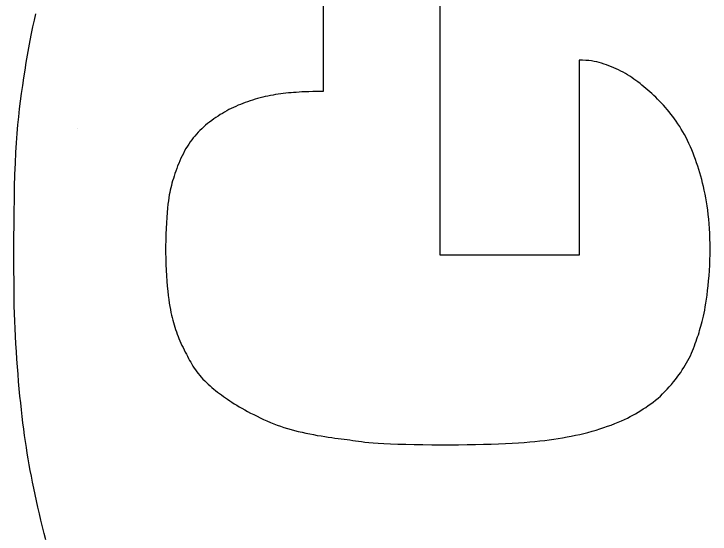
# Model space of a CAD drawing. Extents: x 0 to 39.3, y -3.9 to 22.
# Drawn here: x 32.7249 to 32.9983, y 3.8406 to 4.0449 of the extents above; entities that cross this region are included whole.
import ezdxf

# ---------------------------------------------------------------- set-up
doc = ezdxf.new("R2010")
doc.units = 0
doc.layers.add('SH_Data', color=7, linetype='Continuous')

msp = doc.modelspace()

# ---------------------------------------------------------------- linework, layer by layer
at = {"layer": 'SH_Data'}
for p, q in [((32.84629, 4.16534), (32.84629, 4.01443)), ((32.89223, 3.95012), (32.89223, 4.16177)), ((32.73293, 4.04238), (32.7335, 4.04488)), ((32.73238, 4.03982), (32.73293, 4.04238)), ((32.73183, 4.03718), (32.73238, 4.03982)), ((32.73129, 4.03443), (32.73183, 4.03718)), ((32.73076, 4.0316), (32.73129, 4.03443)), ((32.73025, 4.0287), (32.73076, 4.0316)), ((32.72974, 4.02575), (32.73025, 4.0287)), ((32.72926, 4.02275), (32.72974, 4.02575)), ((32.94822, 4.02668), (32.94684, 4.02669)), ((32.94684, 4.02669), (32.94684, 3.95012)), ((32.94949, 4.02662), (32.94822, 4.02668)), ((32.95066, 4.02653), (32.94949, 4.02662)), ((32.95175, 4.02639), (32.95066, 4.02653)), ((32.95278, 4.02622), (32.95175, 4.02639)), ((32.95377, 4.02601), (32.95278, 4.02622)), ((32.95473, 4.02576), (32.95377, 4.02601)), ((32.95568, 4.02549), (32.95473, 4.02576)), ((32.95663, 4.02519), (32.95568, 4.02549)), ((32.9576, 4.02486), (32.95663, 4.02519)), ((32.95856, 4.02451), (32.9576, 4.02486)), ((32.95952, 4.02414), (32.95856, 4.02451)), ((32.72879, 4.01973), (32.72926, 4.02275)), ((32.96047, 4.02374), (32.95952, 4.02414)), ((32.96141, 4.02332), (32.96047, 4.02374)), ((32.96235, 4.02288), (32.96141, 4.02332)), ((32.96326, 4.02242), (32.96235, 4.02288)), ((32.96415, 4.02194), (32.96326, 4.02242)), ((32.96503, 4.02144), (32.96415, 4.02194)), ((32.96588, 4.02093), (32.96503, 4.02144)), ((32.72834, 4.0167), (32.72879, 4.01973)), ((32.96672, 4.0204), (32.96588, 4.02093)), ((32.96755, 4.01986), (32.96672, 4.0204)), ((32.96836, 4.0193), (32.96755, 4.01986)), ((32.96917, 4.01872), (32.96836, 4.0193)), ((32.96996, 4.01814), (32.96917, 4.01872)), ((32.72791, 4.01368), (32.72834, 4.0167)), ((32.97075, 4.01754), (32.96996, 4.01814)), ((32.97153, 4.01692), (32.97075, 4.01754)), ((32.97231, 4.0163), (32.97153, 4.01692)), ((32.97308, 4.01565), (32.97231, 4.0163)), ((32.7275, 4.01066), (32.72791, 4.01368)), ((32.82866, 4.01335), (32.82765, 4.0132)), ((32.82967, 4.01349), (32.82866, 4.01335)), ((32.83068, 4.01361), (32.82967, 4.01349)), ((32.83169, 4.01372), (32.83068, 4.01361)), ((32.8327, 4.01383), (32.83169, 4.01372)), ((32.83372, 4.01392), (32.8327, 4.01383)), ((32.83474, 4.014), (32.83372, 4.01392)), ((32.83577, 4.01408), (32.83474, 4.014)), ((32.83684, 4.01416), (32.83577, 4.01408)), ((32.83799, 4.01423), (32.83684, 4.01416)), ((32.83926, 4.01428), (32.83799, 4.01423)), ((32.84069, 4.01433), (32.83926, 4.01428)), ((32.84231, 4.01438), (32.84069, 4.01433)), ((32.84416, 4.01441), (32.84231, 4.01438)), ((32.84629, 4.01443), (32.84416, 4.01441)), ((32.97385, 4.01499), (32.97308, 4.01565)), ((32.97461, 4.01431), (32.97385, 4.01499)), ((32.97538, 4.01362), (32.97461, 4.01431)), ((32.97614, 4.0129), (32.97538, 4.01362)), ((32.72712, 4.00762), (32.7275, 4.01066)), ((32.81762, 4.01073), (32.81666, 4.01041)), ((32.8186, 4.01104), (32.81762, 4.01073)), ((32.81958, 4.01134), (32.8186, 4.01104)), ((32.82058, 4.01163), (32.81958, 4.01134)), ((32.82158, 4.0119), (32.82058, 4.01163)), ((32.82258, 4.01216), (32.82158, 4.0119)), ((32.8236, 4.0124), (32.82258, 4.01216)), ((32.82461, 4.01263), (32.8236, 4.0124)), ((32.82563, 4.01283), (32.82461, 4.01263)), ((32.82664, 4.01302), (32.82563, 4.01283)), ((32.82765, 4.0132), (32.82664, 4.01302)), ((32.97691, 4.01216), (32.97614, 4.0129)), ((32.97768, 4.01141), (32.97691, 4.01216)), ((32.97844, 4.01063), (32.97768, 4.01141)), ((32.9792, 4.00983), (32.97844, 4.01063)), ((32.8111, 4.00817), (32.81021, 4.00774)), ((32.812, 4.00858), (32.8111, 4.00817)), ((32.81291, 4.00898), (32.812, 4.00858)), ((32.81383, 4.00936), (32.81291, 4.00898)), ((32.81477, 4.00972), (32.81383, 4.00936)), ((32.81571, 4.01007), (32.81477, 4.00972)), ((32.81666, 4.01041), (32.81571, 4.01007)), ((32.97996, 4.00901), (32.9792, 4.00983)), ((32.98071, 4.00818), (32.97996, 4.00901)), ((32.98145, 4.00732), (32.98071, 4.00818)), ((32.72677, 4.00451), (32.72712, 4.00762)), ((32.80589, 4.00531), (32.80505, 4.00477)), ((32.80674, 4.00583), (32.80589, 4.00531)), ((32.80759, 4.00634), (32.80674, 4.00583)), ((32.80846, 4.00682), (32.80759, 4.00634)), ((32.80933, 4.00729), (32.80846, 4.00682)), ((32.81021, 4.00774), (32.80933, 4.00729)), ((32.98218, 4.00644), (32.98145, 4.00732)), ((32.9829, 4.00555), (32.98218, 4.00644)), ((32.98361, 4.00463), (32.9829, 4.00555)), ((32.72644, 4.00128), (32.72677, 4.00451)), ((32.80175, 4.00241), (32.80096, 4.00178)), ((32.80256, 4.00303), (32.80175, 4.00241)), ((32.80338, 4.00363), (32.80256, 4.00303)), ((32.80421, 4.00421), (32.80338, 4.00363)), ((32.80505, 4.00477), (32.80421, 4.00421)), ((32.98431, 4.00369), (32.98361, 4.00463)), ((32.985, 4.00273), (32.98431, 4.00369)), ((32.98567, 4.00174), (32.985, 4.00273)), ((32.72614, 3.99788), (32.72644, 4.00128)), ((32.75, 4), (32.75, 4)), ((32.79867, 3.99979), (32.79796, 3.9991)), ((32.79942, 4.00047), (32.79867, 3.99979)), ((32.80018, 4.00113), (32.79942, 4.00047)), ((32.80096, 4.00178), (32.80018, 4.00113)), ((32.98633, 4.00072), (32.98567, 4.00174)), ((32.98698, 3.99967), (32.98633, 4.00072)), ((32.98761, 3.99858), (32.98698, 3.99967)), ((32.72588, 3.99428), (32.72614, 3.99788)), ((32.79594, 3.99693), (32.79532, 3.99617)), ((32.79659, 3.99767), (32.79594, 3.99693)), ((32.79726, 3.99839), (32.79659, 3.99767)), ((32.79796, 3.9991), (32.79726, 3.99839)), ((32.98823, 3.99747), (32.98761, 3.99858)), ((32.98883, 3.99632), (32.98823, 3.99747)), ((32.72565, 3.99042), (32.72588, 3.99428)), ((32.79412, 3.99459), (32.79355, 3.99375)), ((32.79471, 3.99539), (32.79412, 3.99459)), ((32.79532, 3.99617), (32.79471, 3.99539)), ((32.98942, 3.99514), (32.98883, 3.99632)), ((32.98999, 3.99394), (32.98942, 3.99514)), ((32.79246, 3.99199), (32.79193, 3.99107)), ((32.793, 3.99289), (32.79246, 3.99199)), ((32.79355, 3.99375), (32.793, 3.99289)), ((32.99054, 3.99272), (32.98999, 3.99394)), ((32.99107, 3.99148), (32.99054, 3.99272)), ((32.99159, 3.99023), (32.99107, 3.99148)), ((32.72545, 3.98625), (32.72565, 3.99042)), ((32.79094, 3.98915), (32.79047, 3.98817)), ((32.79143, 3.99012), (32.79094, 3.98915)), ((32.79193, 3.99107), (32.79143, 3.99012)), ((32.99208, 3.98897), (32.99159, 3.99023)), ((32.99255, 3.9877), (32.99208, 3.98897)), ((32.72529, 3.98176), (32.72545, 3.98625)), ((32.7896, 3.98617), (32.78919, 3.98517)), ((32.79002, 3.98718), (32.7896, 3.98617)), ((32.79047, 3.98817), (32.79002, 3.98718)), ((32.993, 3.98642), (32.99255, 3.9877)), ((32.99342, 3.98514), (32.993, 3.98642)), ((32.78845, 3.98316), (32.78811, 3.98217)), ((32.78881, 3.98416), (32.78845, 3.98316)), ((32.78919, 3.98517), (32.78881, 3.98416)), ((32.99384, 3.98383), (32.99342, 3.98514)), ((32.99423, 3.98252), (32.99384, 3.98383)), ((32.72516, 3.97701), (32.72529, 3.98176)), ((32.7878, 3.98119), (32.7875, 3.98022)), ((32.78811, 3.98217), (32.7878, 3.98119)), ((32.99461, 3.98118), (32.99423, 3.98252)), ((32.99497, 3.97982), (32.99461, 3.98118)), ((32.78696, 3.97834), (32.78672, 3.97743)), ((32.78722, 3.97927), (32.78696, 3.97834)), ((32.7875, 3.98022), (32.78722, 3.97927)), ((32.99533, 3.97844), (32.99497, 3.97982)), ((32.99567, 3.97704), (32.99533, 3.97844)), ((32.72506, 3.97209), (32.72516, 3.97701)), ((32.78628, 3.97566), (32.78608, 3.97474)), ((32.78649, 3.97655), (32.78628, 3.97566)), ((32.78672, 3.97743), (32.78649, 3.97655)), ((32.99599, 3.9756), (32.99567, 3.97704)), ((32.99631, 3.97413), (32.99599, 3.9756)), ((32.78572, 3.97268), (32.78555, 3.97148)), ((32.7859, 3.97376), (32.78572, 3.97268)), ((32.78608, 3.97474), (32.7859, 3.97376)), ((32.9966, 3.97262), (32.99631, 3.97413)), ((32.99688, 3.97106), (32.9966, 3.97262)), ((32.72499, 3.96709), (32.72506, 3.97209)), ((32.78538, 3.97013), (32.78523, 3.9686)), ((32.78555, 3.97148), (32.78538, 3.97013)), ((32.99713, 3.96946), (32.99688, 3.97106)), ((32.72494, 3.96209), (32.72499, 3.96709)), ((32.78507, 3.96686), (32.78492, 3.96494)), ((32.78523, 3.9686), (32.78507, 3.96686)), ((32.99737, 3.96779), (32.99713, 3.96946)), ((32.99758, 3.96607), (32.99737, 3.96779)), ((32.78492, 3.96494), (32.78479, 3.96286)), ((32.99776, 3.96428), (32.99758, 3.96607)), ((32.99792, 3.96244), (32.99776, 3.96428)), ((32.72491, 3.95719), (32.72494, 3.96209)), ((32.78479, 3.96286), (32.78467, 3.96066)), ((32.99805, 3.96054), (32.99792, 3.96244)), ((32.78467, 3.96066), (32.78457, 3.95837)), ((32.99815, 3.95859), (32.99805, 3.96054)), ((32.99822, 3.95659), (32.99815, 3.95859)), ((32.72489, 3.95248), (32.72491, 3.95719)), ((32.7845, 3.95601), (32.78446, 3.95362)), ((32.78457, 3.95837), (32.7845, 3.95601)), ((32.99826, 3.95456), (32.99822, 3.95659)), ((32.78446, 3.95362), (32.78445, 3.95122)), ((32.99827, 3.9525), (32.99826, 3.95456)), ((32.72489, 3.94804), (32.72489, 3.95248)), ((32.78445, 3.95122), (32.78448, 3.94885)), ((32.99819, 3.9483), (32.99825, 3.95041)), ((32.99825, 3.95041), (32.99827, 3.9525)), ((32.7249, 3.94394), (32.72489, 3.94804)), ((32.78448, 3.94885), (32.78455, 3.94651)), ((32.94684, 3.95012), (32.89223, 3.95012)), ((32.99811, 3.94619), (32.99819, 3.9483)), ((32.78455, 3.94651), (32.78465, 3.94424)), ((32.99799, 3.94409), (32.99811, 3.94619)), ((32.72492, 3.94016), (32.7249, 3.94394)), ((32.78465, 3.94424), (32.78477, 3.94203)), ((32.99785, 3.94202), (32.99799, 3.94409)), ((32.72495, 3.93663), (32.72492, 3.94016)), ((32.78477, 3.94203), (32.78492, 3.93992)), ((32.78492, 3.93992), (32.78509, 3.93792)), ((32.99751, 3.93806), (32.99769, 3.94)), ((32.99769, 3.94), (32.99785, 3.94202)), ((32.78509, 3.93792), (32.78527, 3.93605)), ((32.99731, 3.9362), (32.99751, 3.93806)), ((32.72499, 3.93333), (32.72495, 3.93663)), ((32.78527, 3.93605), (32.78547, 3.93432)), ((32.78547, 3.93432), (32.78567, 3.93274)), ((32.99688, 3.9328), (32.9971, 3.93444)), ((32.9971, 3.93444), (32.99731, 3.9362)), ((32.72505, 3.93019), (32.72499, 3.93333)), ((32.78567, 3.93274), (32.78588, 3.93131)), ((32.78588, 3.93131), (32.7861, 3.92999)), ((32.9964, 3.92986), (32.99664, 3.93128)), ((32.99664, 3.93128), (32.99688, 3.9328)), ((32.72513, 3.92716), (32.72505, 3.93019)), ((32.7861, 3.92999), (32.78632, 3.92879)), ((32.78632, 3.92879), (32.78655, 3.92767)), ((32.9959, 3.92731), (32.99615, 3.92854)), ((32.99615, 3.92854), (32.9964, 3.92986)), ((32.72523, 3.9242), (32.72513, 3.92716)), ((32.78655, 3.92767), (32.78679, 3.92662)), ((32.78679, 3.92662), (32.78704, 3.92562)), ((32.9954, 3.9251), (32.99565, 3.92617)), ((32.99565, 3.92617), (32.9959, 3.92731)), ((32.72535, 3.92126), (32.72523, 3.9242)), ((32.78704, 3.92562), (32.78729, 3.92466)), ((32.78729, 3.92466), (32.78754, 3.92371)), ((32.78754, 3.92371), (32.78781, 3.92278)), ((32.99467, 3.92225), (32.99491, 3.92315)), ((32.99491, 3.92315), (32.99515, 3.92409)), ((32.99515, 3.92409), (32.9954, 3.9251)), ((32.7255, 3.91829), (32.72535, 3.92126)), ((32.78781, 3.92278), (32.78808, 3.92186)), ((32.78808, 3.92186), (32.78837, 3.92094)), ((32.78837, 3.92094), (32.78867, 3.92004)), ((32.99393, 3.91973), (32.99418, 3.92055)), ((32.99418, 3.92055), (32.99443, 3.92139)), ((32.99443, 3.92139), (32.99467, 3.92225)), ((32.72566, 3.9153), (32.7255, 3.91829)), ((32.78867, 3.92004), (32.78899, 3.91914)), ((32.78899, 3.91914), (32.78933, 3.91824)), ((32.78933, 3.91824), (32.78968, 3.91735)), ((32.9931, 3.91722), (32.99339, 3.91807)), ((32.99339, 3.91807), (32.99367, 3.9189)), ((32.99367, 3.9189), (32.99393, 3.91973)), ((32.72584, 3.9123), (32.72566, 3.9153)), ((32.78968, 3.91735), (32.79006, 3.91646)), ((32.79006, 3.91646), (32.79046, 3.91556)), ((32.79046, 3.91556), (32.79087, 3.91468)), ((32.99212, 3.91448), (32.99247, 3.91542)), ((32.99247, 3.91542), (32.9928, 3.91633)), ((32.9928, 3.91633), (32.9931, 3.91722)), ((32.72605, 3.90931), (32.72584, 3.9123)), ((32.79087, 3.91468), (32.7913, 3.9138)), ((32.7913, 3.9138), (32.79173, 3.91293)), ((32.79173, 3.91293), (32.79216, 3.91208)), ((32.79216, 3.91208), (32.7926, 3.91123)), ((32.99095, 3.91161), (32.99137, 3.91257)), ((32.99137, 3.91257), (32.99176, 3.91353)), ((32.99176, 3.91353), (32.99212, 3.91448)), ((32.7926, 3.91123), (32.79303, 3.91041)), ((32.79303, 3.91041), (32.79346, 3.9096)), ((32.79346, 3.9096), (32.79388, 3.90882)), ((32.98957, 3.90874), (32.99006, 3.90969)), ((32.99006, 3.90969), (32.99052, 3.91064)), ((32.99052, 3.91064), (32.99095, 3.91161)), ((32.72626, 3.90633), (32.72605, 3.90931)), ((32.79388, 3.90882), (32.79431, 3.90804)), ((32.79431, 3.90804), (32.79474, 3.90728)), ((32.79474, 3.90728), (32.79519, 3.90654)), ((32.98795, 3.90595), (32.98852, 3.90688)), ((32.98852, 3.90688), (32.98906, 3.90781)), ((32.98906, 3.90781), (32.98957, 3.90874)), ((32.7265, 3.90337), (32.72626, 3.90633)), ((32.79519, 3.90654), (32.79567, 3.9058)), ((32.79567, 3.9058), (32.79616, 3.90507)), ((32.79616, 3.90507), (32.79669, 3.90434)), ((32.79669, 3.90434), (32.79726, 3.90362)), ((32.98605, 3.90317), (32.98672, 3.9041)), ((32.98672, 3.9041), (32.98735, 3.90503)), ((32.98735, 3.90503), (32.98795, 3.90595)), ((32.72674, 3.90046), (32.7265, 3.90337)), ((32.79726, 3.90362), (32.79786, 3.9029)), ((32.79786, 3.9029), (32.79848, 3.90219)), ((32.79848, 3.90219), (32.79913, 3.90148)), ((32.79913, 3.90148), (32.79981, 3.90079)), ((32.98386, 3.90032), (32.98463, 3.90127)), ((32.98463, 3.90127), (32.98536, 3.90222)), ((32.98536, 3.90222), (32.98605, 3.90317)), ((32.727, 3.89761), (32.72674, 3.90046)), ((32.79981, 3.90079), (32.8005, 3.90011)), ((32.8005, 3.90011), (32.8012, 3.89945)), ((32.8012, 3.89945), (32.80191, 3.8988)), ((32.80191, 3.8988), (32.80262, 3.89817)), ((32.9814, 3.89747), (32.98225, 3.89841)), ((32.98225, 3.89841), (32.98307, 3.89936)), ((32.98307, 3.89936), (32.98386, 3.90032)), ((32.72727, 3.89481), (32.727, 3.89761)), ((32.80262, 3.89817), (32.80334, 3.89755)), ((32.80334, 3.89755), (32.80407, 3.89695)), ((32.80407, 3.89695), (32.80482, 3.89636)), ((32.80482, 3.89636), (32.80557, 3.89578)), ((32.80557, 3.89578), (32.80634, 3.89521)), ((32.97874, 3.89481), (32.97965, 3.89567)), ((32.97965, 3.89567), (32.98053, 3.89656)), ((32.98053, 3.89656), (32.9814, 3.89747)), ((32.72754, 3.89208), (32.72727, 3.89481)), ((32.80634, 3.89521), (32.80713, 3.89464)), ((32.80713, 3.89464), (32.80793, 3.89407)), ((32.80793, 3.89407), (32.80876, 3.89351)), ((32.80876, 3.89351), (32.80962, 3.89294)), ((32.80962, 3.89294), (32.8105, 3.89237)), ((32.97593, 3.89245), (32.97688, 3.8932)), ((32.97688, 3.8932), (32.97782, 3.89399)), ((32.97782, 3.89399), (32.97874, 3.89481)), ((32.72783, 3.88941), (32.72754, 3.89208)), ((32.8105, 3.89237), (32.81142, 3.89179)), ((32.81142, 3.89179), (32.81238, 3.89121)), ((32.81238, 3.89121), (32.81338, 3.89061)), ((32.81338, 3.89061), (32.81442, 3.89001)), ((32.97203, 3.88971), (32.97302, 3.89036)), ((32.97302, 3.89036), (32.974, 3.89103)), ((32.974, 3.89103), (32.97497, 3.89173)), ((32.97497, 3.89173), (32.97593, 3.89245)), ((32.72813, 3.88681), (32.72783, 3.88941)), ((32.81442, 3.89001), (32.81551, 3.88939)), ((32.81551, 3.88939), (32.81666, 3.88876)), ((32.81666, 3.88876), (32.81785, 3.88813)), ((32.81785, 3.88813), (32.81908, 3.88749)), ((32.81908, 3.88749), (32.82035, 3.88685)), ((32.96796, 3.88728), (32.96901, 3.88787)), ((32.96901, 3.88787), (32.97003, 3.88847)), ((32.97003, 3.88847), (32.97103, 3.88908)), ((32.97103, 3.88908), (32.97203, 3.88971)), ((32.72843, 3.88426), (32.72813, 3.88681)), ((32.82035, 3.88685), (32.82164, 3.88622)), ((32.82164, 3.88622), (32.82295, 3.88561)), ((32.82295, 3.88561), (32.82427, 3.88501)), ((32.82427, 3.88501), (32.82559, 3.88444)), ((32.96217, 3.88449), (32.96343, 3.88504)), ((32.96343, 3.88504), (32.96463, 3.88559)), ((32.96463, 3.88559), (32.96578, 3.88614)), ((32.96578, 3.88614), (32.96689, 3.88671)), ((32.96689, 3.88671), (32.96796, 3.88728)), ((32.72875, 3.88177), (32.72843, 3.88426)), ((32.82559, 3.88444), (32.82692, 3.88391)), ((32.82692, 3.88391), (32.82825, 3.8834)), ((32.82825, 3.8834), (32.82959, 3.88292)), ((32.82959, 3.88292), (32.83094, 3.88247)), ((32.83094, 3.88247), (32.83231, 3.88204)), ((32.83231, 3.88204), (32.8337, 3.88164)), ((32.95504, 3.88189), (32.95656, 3.88239)), ((32.95656, 3.88239), (32.95804, 3.8829)), ((32.95804, 3.8829), (32.95947, 3.88342)), ((32.95947, 3.88342), (32.96085, 3.88395)), ((32.96085, 3.88395), (32.96217, 3.88449)), ((32.72908, 3.87934), (32.72875, 3.88177)), ((32.72942, 3.87696), (32.72908, 3.87934)), ((32.8337, 3.88164), (32.83511, 3.88126)), ((32.83511, 3.88126), (32.83655, 3.88089)), ((32.83655, 3.88089), (32.83802, 3.88055)), ((32.83802, 3.88055), (32.83952, 3.88022)), ((32.83952, 3.88022), (32.84103, 3.87992)), ((32.84103, 3.87992), (32.84253, 3.87963)), ((32.84253, 3.87963), (32.84403, 3.87936)), ((32.84403, 3.87936), (32.8455, 3.87911)), ((32.94377, 3.87904), (32.94543, 3.87938)), ((32.94543, 3.87938), (32.94707, 3.87974)), ((32.94707, 3.87974), (32.9487, 3.88012)), ((32.9487, 3.88012), (32.95031, 3.88053)), ((32.95031, 3.88053), (32.95191, 3.88096)), ((32.95191, 3.88096), (32.95349, 3.88142)), ((32.95349, 3.88142), (32.95504, 3.88189)), ((32.72977, 3.87464), (32.72942, 3.87696)), ((32.8455, 3.87911), (32.84694, 3.87888)), ((32.84694, 3.87888), (32.84833, 3.87867)), ((32.84833, 3.87867), (32.84967, 3.87848)), ((32.84967, 3.87848), (32.85096, 3.8783)), ((32.85096, 3.8783), (32.85221, 3.87814)), ((32.85221, 3.87814), (32.85342, 3.87799)), ((32.85342, 3.87799), (32.85459, 3.87784)), ((32.85459, 3.87784), (32.85573, 3.87769)), ((32.85573, 3.87769), (32.85685, 3.87755)), ((32.85685, 3.87755), (32.85796, 3.87739)), ((32.85796, 3.87739), (32.85906, 3.87723)), ((32.85906, 3.87723), (32.86019, 3.87707)), ((32.86019, 3.87707), (32.8614, 3.8769)), ((32.8614, 3.8769), (32.86273, 3.87673)), ((32.86273, 3.87673), (32.86423, 3.87657)), ((32.86423, 3.87657), (32.86594, 3.87641)), ((32.92298, 3.87641), (32.92527, 3.87657)), ((32.92527, 3.87657), (32.92743, 3.87675)), ((32.92743, 3.87675), (32.92948, 3.87695)), ((32.92948, 3.87695), (32.93144, 3.87716)), ((32.93144, 3.87716), (32.93332, 3.87738)), ((32.93332, 3.87738), (32.93514, 3.87762)), ((32.93514, 3.87762), (32.93691, 3.87788)), ((32.93691, 3.87788), (32.93866, 3.87814)), ((32.93866, 3.87814), (32.94038, 3.87842)), ((32.94038, 3.87842), (32.94209, 3.87872)), ((32.94209, 3.87872), (32.94377, 3.87904)), ((32.73014, 3.87235), (32.72977, 3.87464)), ((32.86594, 3.87641), (32.8679, 3.87627)), ((32.8679, 3.87627), (32.87017, 3.87613)), ((32.87017, 3.87613), (32.87276, 3.87601)), ((32.87276, 3.87601), (32.87564, 3.87591)), ((32.87564, 3.87591), (32.87876, 3.87583)), ((32.87876, 3.87583), (32.88207, 3.87576)), ((32.88207, 3.87576), (32.88551, 3.87571)), ((32.88551, 3.87571), (32.88903, 3.87568)), ((32.88903, 3.87568), (32.89257, 3.87566)), ((32.89257, 3.87566), (32.89609, 3.87566)), ((32.89609, 3.87566), (32.89954, 3.87568)), ((32.89954, 3.87568), (32.90289, 3.87571)), ((32.90289, 3.87571), (32.90615, 3.87576)), ((32.90615, 3.87576), (32.90929, 3.87583)), ((32.90929, 3.87583), (32.91231, 3.87591)), ((32.91231, 3.87591), (32.9152, 3.87601)), ((32.9152, 3.87601), (32.91795, 3.87613)), ((32.91795, 3.87613), (32.92054, 3.87626)), ((32.92054, 3.87626), (32.92298, 3.87641)), ((32.73052, 3.87009), (32.73014, 3.87235)), ((32.73092, 3.86783), (32.73052, 3.87009)), ((32.73133, 3.86557), (32.73092, 3.86783)), ((32.73177, 3.86329), (32.73133, 3.86557)), ((32.73223, 3.86097), (32.73177, 3.86329)), ((32.73271, 3.85859), (32.73223, 3.86097)), ((32.73322, 3.85616), (32.73271, 3.85859)), ((32.73376, 3.85366), (32.73322, 3.85616)), ((32.73431, 3.85113), (32.73376, 3.85366)), ((32.7349, 3.84857), (32.73431, 3.85113)), ((32.7355, 3.846), (32.7349, 3.84857)), ((32.73613, 3.84342), (32.7355, 3.846)), ((32.73678, 3.84086), (32.73613, 3.84342)), ((32.73745, 3.83833), (32.73678, 3.84086))]:
    msp.add_line(p, q, dxfattribs=at)

doc.saveas('drawing.dxf')
